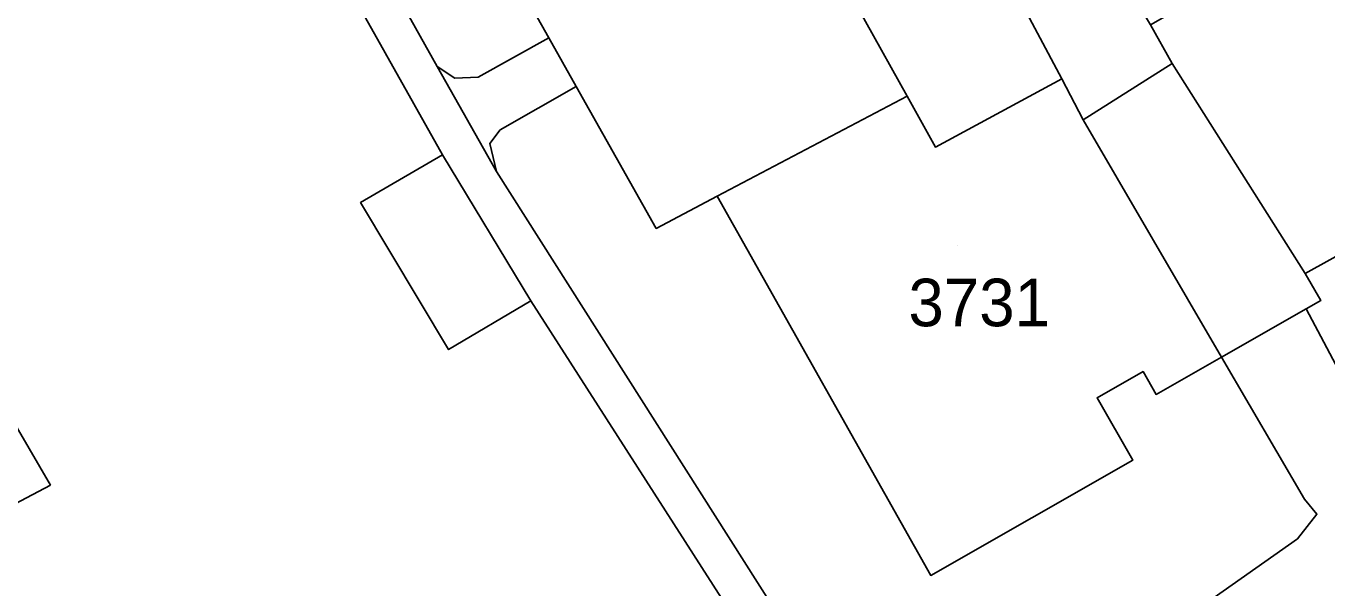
# Model space of a CAD drawing. Extents: x -262715 to -259381, y -1237238 to -1231182.
# Drawn here: x -261738.7 to -261684, y -1235545.6 to -1235521.9 of the extents above; entities that cross this region are included whole.
import ezdxf

# ---------------------------------------------------------------- set-up
doc = ezdxf.new("R2010")
doc.units = 0
for name, color, linetype in [('body_kn', 7, 'Continuous'), ('kladpar_druhypozemkov', 7, 'Continuous'), ('kladpar_hranice', 7, 'Continuous'), ('kladpar_parcelnecisla', 7, 'Continuous'), ('kladpar_plochy', 7, 'Continuous'), ('zappar_hrandruhpozemk', 7, 'Continuous')]:
    doc.layers.add(name, color=color, linetype=linetype)

msp = doc.modelspace()

# ---------------------------------------------------------------- linework, layer by layer
at = {"layer": 'body_kn'}
for p, q in [((-261716.74, -1235522.44), (-261716.74, -1235522.44)), ((-261690.54, -1235523.52), (-261690.54, -1235523.52)), ((-261690.54, -1235523.52), (-261690.54, -1235523.52)), ((-261721.43, -1235523.65), (-261721.43, -1235523.65)), ((-261721.43, -1235523.65), (-261721.43, -1235523.65)), ((-261719.71, -1235524.09), (-261719.71, -1235524.09)), ((-261720.69, -1235524.14), (-261720.69, -1235524.14)), ((-261715.59, -1235524.48), (-261715.59, -1235524.48)), ((-261715.59, -1235524.48), (-261715.59, -1235524.48)), ((-261695.18, -1235524.17), (-261695.18, -1235524.17)), ((-261701.68, -1235524.89), (-261701.68, -1235524.89)), ((-261694.28, -1235525.88), (-261694.28, -1235525.88)), ((-261694.28, -1235525.88), (-261694.28, -1235525.88)), ((-261718.78, -1235526.31), (-261718.78, -1235526.31)), ((-261721.21, -1235527.35), (-261721.21, -1235527.35)), ((-261721.21, -1235527.35), (-261721.21, -1235527.35)), ((-261719.21, -1235526.88), (-261719.21, -1235526.88)), ((-261700.49, -1235527.03), (-261700.49, -1235527.03)), ((-261718.94, -1235528.05), (-261718.94, -1235528.05)), ((-261724.65, -1235529.36), (-261724.65, -1235529.36)), ((-261709.66, -1235529.1), (-261709.66, -1235529.1)), ((-261712.22, -1235530.45), (-261712.22, -1235530.45)), ((-261684.95, -1235532.34), (-261684.95, -1235532.34)), ((-261717.49, -1235533.49), (-261717.49, -1235533.49)), ((-261684.92, -1235533.83), (-261684.92, -1235533.83)), ((-261684.3, -1235533.48), (-261684.3, -1235533.48)), ((-261720.95, -1235535.54), (-261720.95, -1235535.54)), ((-261688.47, -1235535.86), (-261688.47, -1235535.86)), ((-261691.77, -1235536.46), (-261691.77, -1235536.46)), ((-261693.7, -1235537.56), (-261693.7, -1235537.56)), ((-261691.22, -1235537.42), (-261691.22, -1235537.42)), ((-261692.2, -1235540.19), (-261692.2, -1235540.19)), ((-261737.67, -1235541.23), (-261737.67, -1235541.23)), ((-261684.99, -1235541.82), (-261684.99, -1235541.82)), ((-261684.46, -1235542.45), (-261684.46, -1235542.45)), ((-261685.28, -1235543.49), (-261685.28, -1235543.49)), ((-261700.69, -1235545.03), (-261700.69, -1235545.03))]:
    msp.add_line(p, q, dxfattribs=at)
at = {"layer": 'kladpar_druhypozemkov'}
msp.add_line((-261699.56, -1235531.17), (-261699.56, -1235531.17), dxfattribs=at)
at = {"layer": 'kladpar_hranice'}
for points in [[(-261703.82, -1235554.81), (-261717.49, -1235533.49), (-261720.95, -1235535.54), (-261724.65, -1235529.36), (-261721.21, -1235527.35), (-261741.69, -1235490.92), (-261746.46, -1235482.59), (-261762.17, -1235454.92), (-261767.41, -1235457.85), (-261769.12, -1235454.68), (-261763.9, -1235451.67), (-261773.09, -1235436.12), (-261752.11, -1235424.22), (-261749.95, -1235426.33)], [(-261702.44, -1235554.03), (-261718.94, -1235528.05), (-261721.43, -1235523.65), (-261727.61, -1235512.61), (-261729.76, -1235508.8), (-261736.11, -1235497.5), (-261738.53, -1235493.35), (-261744.87, -1235482.21), (-261747.16, -1235478.14), (-261753.42, -1235467.18), (-261755.87, -1235462.99), (-261762.27, -1235451.12), (-261763.94, -1235448.17), (-261769.25, -1235438.72), (-261769.14, -1235437.7), (-261768.42, -1235436.65), (-261749.95, -1235426.33)], [(-261749.95, -1235426.33), (-261768.42, -1235436.65), (-261769.14, -1235437.7), (-261769.25, -1235438.72), (-261763.94, -1235448.17), (-261762.27, -1235451.12), (-261755.87, -1235462.99), (-261753.42, -1235467.18), (-261747.16, -1235478.14), (-261744.87, -1235482.21), (-261738.53, -1235493.35), (-261736.11, -1235497.5), (-261729.76, -1235508.8), (-261727.61, -1235512.61), (-261721.43, -1235523.65), (-261718.94, -1235528.05), (-261702.44, -1235554.03)], [(-261773.09, -1235436.12), (-261763.9, -1235451.67), (-261769.12, -1235454.68), (-261767.41, -1235457.85), (-261762.17, -1235454.92), (-261746.46, -1235482.59), (-261741.69, -1235490.92), (-261721.21, -1235527.35), (-261724.65, -1235529.36), (-261720.95, -1235535.54), (-261717.49, -1235533.49), (-261703.82, -1235554.81)], [(-261738.12, -1235484.52), (-261733.92, -1235491.97), (-261732.69, -1235494.15), (-261729.5, -1235499.8), (-261725.32, -1235507.22), (-261724.14, -1235509.32), (-261720.97, -1235514.94), (-261716.74, -1235522.44), (-261715.59, -1235524.48), (-261712.22, -1235530.45), (-261709.66, -1235529.1), (-261700.69, -1235545.03), (-261692.2, -1235540.19), (-261693.7, -1235537.56), (-261691.77, -1235536.46), (-261691.22, -1235537.42), (-261688.47, -1235535.86), (-261684.99, -1235541.82), (-261684.46, -1235542.45), (-261685.28, -1235543.49), (-261700.75, -1235554.38)], [(-261719.92, -1235487.11), (-261722.02, -1235488.28), (-261718.45, -1235494.71), (-261715.42, -1235500.17), (-261713.32, -1235499), (-261711.49, -1235502.29), (-261713.59, -1235503.45), (-261710.3, -1235509.38), (-261707, -1235515.33), (-261704.9, -1235514.16), (-261703.08, -1235517.44), (-261705.18, -1235518.6), (-261701.68, -1235524.89), (-261709.66, -1235529.1), (-261712.22, -1235530.45), (-261715.59, -1235524.48), (-261716.74, -1235522.44), (-261720.97, -1235514.94), (-261724.14, -1235509.32), (-261725.32, -1235507.22), (-261729.5, -1235499.8), (-261732.69, -1235494.15), (-261733.92, -1235491.97), (-261738.12, -1235484.52)], [(-261715.18, -1235485.41), (-261709.63, -1235495.51), (-261706.74, -1235500.77), (-261701.36, -1235511.17), (-261699.39, -1235516.26), (-261695.18, -1235524.17), (-261700.49, -1235527.03), (-261701.68, -1235524.89), (-261705.18, -1235518.6), (-261703.08, -1235517.44), (-261704.9, -1235514.16), (-261707, -1235515.33), (-261710.3, -1235509.38), (-261713.59, -1235503.45), (-261711.49, -1235502.29), (-261713.32, -1235499), (-261715.42, -1235500.17), (-261718.45, -1235494.71), (-261722.02, -1235488.28), (-261719.92, -1235487.11)], [(-261656.4, -1235506.74), (-261659.55, -1235508.6), (-261665.86, -1235497.74), (-261673.54, -1235502.59), (-261676.41, -1235504.12), (-261688.64, -1235510.92), (-261691.74, -1235512.64), (-261692.82, -1235510.78), (-261693.84, -1235509.02), (-261702.88, -1235502.64), (-261696.77, -1235512.94), (-261695.6, -1235514.92), (-261691.46, -1235521.9), (-261690.54, -1235523.52), (-261694.28, -1235525.88), (-261695.18, -1235524.17), (-261699.39, -1235516.26), (-261701.36, -1235511.17), (-261706.74, -1235500.77), (-261709.63, -1235495.51), (-261715.18, -1235485.41)], [(-261665.6, -1235507.13), (-261659.46, -1235518.14), (-261663.64, -1235520.47), (-261665.72, -1235521.63), (-261672.16, -1235525.22), (-261678.63, -1235528.82), (-261680.69, -1235529.97), (-261684.95, -1235532.34), (-261690.54, -1235523.52), (-261691.46, -1235521.9), (-261687.79, -1235519.8), (-261688.67, -1235518.27), (-261685.48, -1235516.45), (-261684.6, -1235517.98), (-261678.49, -1235514.49), (-261672.42, -1235511.03), (-261673.29, -1235509.5), (-261670.14, -1235507.71), (-261669.27, -1235509.23), (-261665.6, -1235507.13)], [(-261700.75, -1235554.38), (-261685.28, -1235543.49), (-261684.46, -1235542.45), (-261684.99, -1235541.82), (-261688.47, -1235535.86), (-261684.92, -1235533.83), (-261681.7, -1235539.91), (-261681, -1235540.49), (-261680.22, -1235540.44), (-261677, -1235538.38), (-261673.43, -1235536.01), (-261663.64, -1235528.51), (-261659.4, -1235525.07), (-261656.04, -1235521.99)], [(-261690.54, -1235523.52), (-261684.95, -1235532.34), (-261684.3, -1235533.48), (-261684.92, -1235533.83), (-261688.47, -1235535.86), (-261691.22, -1235537.42), (-261691.77, -1235536.46), (-261693.7, -1235537.56), (-261692.2, -1235540.19), (-261700.69, -1235545.03), (-261709.66, -1235529.1), (-261701.68, -1235524.89), (-261700.49, -1235527.03), (-261695.18, -1235524.17), (-261694.28, -1235525.88), (-261690.54, -1235523.52)], [(-261681.7, -1235539.91), (-261684.92, -1235533.83), (-261684.3, -1235533.48), (-261684.95, -1235532.34), (-261680.69, -1235529.97)]]:
    msp.add_lwpolyline(points, dxfattribs=at)
at = {"layer": 'kladpar_plochy'}
for points in [[(-261738.88, -1235547.2), (-261741.3, -1235543.14), (-261746.14, -1235534.82), (-261766.01, -1235500.78), (-261784.25, -1235467.69), (-261779.97, -1235465.46), (-261783.5, -1235458.95), (-261787.77, -1235460.98), (-261787.21, -1235451.46), (-261786.03, -1235450.8), (-261783.26, -1235442.31), (-261774.22, -1235436.76), (-261773.09, -1235436.12), (-261763.9, -1235451.67), (-261769.12, -1235454.68), (-261767.41, -1235457.85), (-261762.17, -1235454.92), (-261746.46, -1235482.59), (-261741.69, -1235490.92), (-261721.21, -1235527.35), (-261724.65, -1235529.36), (-261720.95, -1235535.54), (-261717.49, -1235533.49), (-261703.82, -1235554.81)], [(-261702.44, -1235554.03), (-261718.94, -1235528.05), (-261721.43, -1235523.65), (-261727.61, -1235512.61), (-261729.76, -1235508.8), (-261736.11, -1235497.5), (-261738.53, -1235493.35), (-261744.87, -1235482.21)], [(-261744.87, -1235482.21), (-261738.53, -1235493.35), (-261736.11, -1235497.5), (-261729.76, -1235508.8), (-261727.61, -1235512.61), (-261721.43, -1235523.65), (-261718.94, -1235528.05), (-261702.44, -1235554.03)], [(-261703.82, -1235554.81), (-261717.49, -1235533.49), (-261720.95, -1235535.54), (-261724.65, -1235529.36), (-261721.21, -1235527.35), (-261741.69, -1235490.92), (-261746.46, -1235482.59)], [(-261738.12, -1235484.52), (-261733.92, -1235491.97), (-261732.69, -1235494.15), (-261729.5, -1235499.8), (-261725.32, -1235507.22), (-261724.14, -1235509.32), (-261720.97, -1235514.94), (-261716.74, -1235522.44), (-261715.59, -1235524.48), (-261712.22, -1235530.45), (-261709.66, -1235529.1), (-261700.69, -1235545.03), (-261692.2, -1235540.19), (-261693.7, -1235537.56), (-261691.77, -1235536.46), (-261691.22, -1235537.42), (-261688.47, -1235535.86), (-261684.99, -1235541.82), (-261684.46, -1235542.45), (-261685.28, -1235543.49), (-261700.75, -1235554.38)], [(-261719.92, -1235487.11), (-261722.02, -1235488.28), (-261718.45, -1235494.71), (-261715.42, -1235500.17), (-261713.32, -1235499), (-261711.49, -1235502.29), (-261713.59, -1235503.45), (-261710.3, -1235509.38), (-261707, -1235515.33), (-261704.9, -1235514.16), (-261703.08, -1235517.44), (-261705.18, -1235518.6), (-261701.68, -1235524.89), (-261709.66, -1235529.1), (-261712.22, -1235530.45), (-261715.59, -1235524.48), (-261716.74, -1235522.44), (-261720.97, -1235514.94), (-261724.14, -1235509.32), (-261725.32, -1235507.22), (-261729.5, -1235499.8), (-261732.69, -1235494.15), (-261733.92, -1235491.97), (-261738.12, -1235484.52)], [(-261715.18, -1235485.41), (-261709.63, -1235495.51), (-261706.74, -1235500.77), (-261701.36, -1235511.17), (-261699.39, -1235516.26), (-261695.18, -1235524.17), (-261700.49, -1235527.03), (-261701.68, -1235524.89), (-261705.18, -1235518.6), (-261703.08, -1235517.44), (-261704.9, -1235514.16), (-261707, -1235515.33), (-261710.3, -1235509.38), (-261713.59, -1235503.45), (-261711.49, -1235502.29), (-261713.32, -1235499), (-261715.42, -1235500.17), (-261718.45, -1235494.71), (-261722.02, -1235488.28), (-261719.92, -1235487.11)], [(-261676.41, -1235504.12), (-261688.64, -1235510.92), (-261691.74, -1235512.64), (-261692.82, -1235510.78), (-261693.84, -1235509.02), (-261702.88, -1235502.64), (-261696.77, -1235512.94), (-261695.6, -1235514.92), (-261691.46, -1235521.9), (-261690.54, -1235523.52), (-261694.28, -1235525.88), (-261695.18, -1235524.17), (-261699.39, -1235516.26), (-261701.36, -1235511.17), (-261706.74, -1235500.77), (-261709.63, -1235495.51), (-261715.18, -1235485.41)], [(-261700.75, -1235554.38), (-261685.28, -1235543.49), (-261684.46, -1235542.45), (-261684.99, -1235541.82), (-261688.47, -1235535.86), (-261684.92, -1235533.83), (-261681.7, -1235539.91), (-261681, -1235540.49), (-261680.22, -1235540.44), (-261677, -1235538.38), (-261673.43, -1235536.01), (-261663.64, -1235528.51), (-261659.4, -1235525.07), (-261656.04, -1235521.99)], [(-261681.7, -1235539.91), (-261684.92, -1235533.83), (-261684.3, -1235533.48), (-261684.95, -1235532.34), (-261680.69, -1235529.97)]]:
    msp.add_lwpolyline(points, dxfattribs=at)
for points in [[(-261665.6, -1235507.13), (-261659.46, -1235518.14), (-261663.64, -1235520.47), (-261665.72, -1235521.63), (-261672.16, -1235525.22), (-261678.63, -1235528.82), (-261680.69, -1235529.97), (-261684.95, -1235532.34), (-261690.54, -1235523.52), (-261691.46, -1235521.9), (-261687.79, -1235519.8), (-261688.67, -1235518.27), (-261685.48, -1235516.45), (-261684.6, -1235517.98), (-261678.49, -1235514.49), (-261672.42, -1235511.03), (-261673.29, -1235509.5), (-261670.14, -1235507.71), (-261669.27, -1235509.23)], [(-261690.54, -1235523.52), (-261684.95, -1235532.34), (-261684.3, -1235533.48), (-261684.92, -1235533.83), (-261688.47, -1235535.86), (-261691.22, -1235537.42), (-261691.77, -1235536.46), (-261693.7, -1235537.56), (-261692.2, -1235540.19), (-261700.69, -1235545.03), (-261709.66, -1235529.1), (-261701.68, -1235524.89), (-261700.49, -1235527.03), (-261695.18, -1235524.17), (-261694.28, -1235525.88)]]:
    msp.add_lwpolyline(points, close=True, dxfattribs=at)
at = {"layer": 'zappar_hrandruhpozemk'}
for p, q in [((-261719.71, -1235524.09), (-261716.74, -1235522.44)), ((-261715.59, -1235524.48), (-261718.78, -1235526.31)), ((-261694.28, -1235525.88), (-261688.47, -1235535.86)), ((-261721.21, -1235527.35), (-261717.49, -1235533.49)), ((-261742.63, -1235532.83), (-261737.67, -1235541.23)), ((-261737.67, -1235541.23), (-261741.3, -1235543.14))]:
    msp.add_line(p, q, dxfattribs=at)
for points in [[(-261721.43, -1235523.65), (-261720.69, -1235524.14), (-261719.71, -1235524.09)], [(-261718.78, -1235526.31), (-261719.21, -1235526.88), (-261718.94, -1235528.05)]]:
    msp.add_lwpolyline(points, dxfattribs=at)

# ---------------------------------------------------------------- texts
at = {"layer": 'kladpar_parcelnecisla'}
msp.add_text('3731', height=2, dxfattribs=at).set_placement((-261701.628, -1235534.56))

doc.saveas('drawing.dxf')
